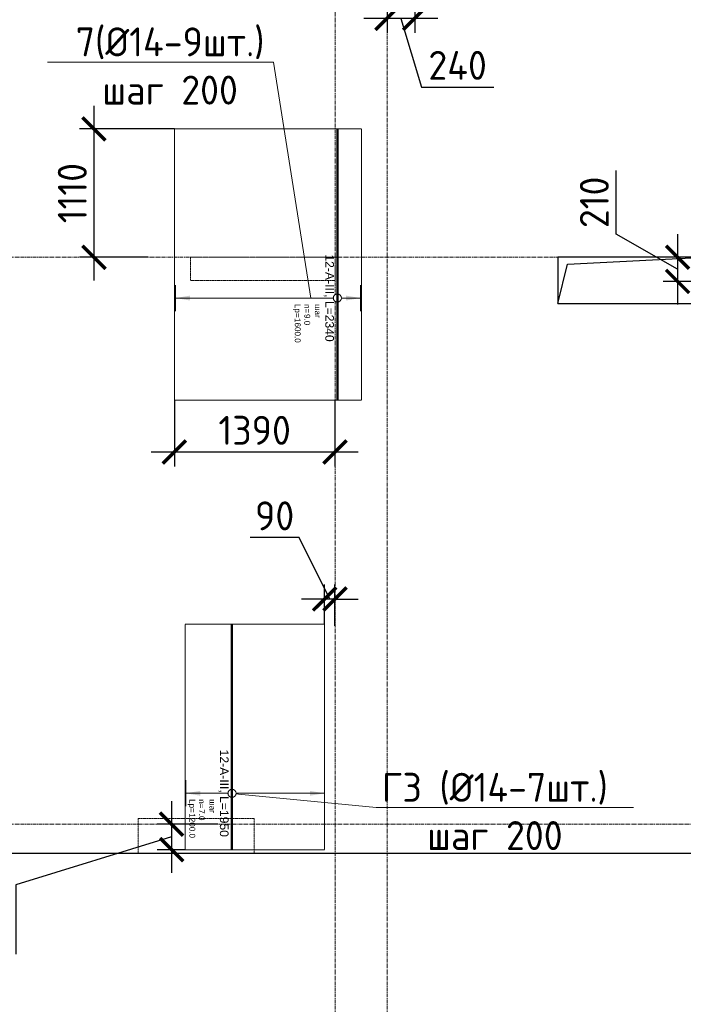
# Model space of a CAD drawing. Header units: millimetres. Extents: x -5898314 to 1055204, y -720802 to 1562611.
# Tile 313 of 362: x 111558 to 117294, y -46562 to -38050. Entities that reach past the tile are written whole.
import ezdxf
from ezdxf import colors
from ezdxf.entities.mleader import LeaderData, LeaderLine
from ezdxf.enums import TextEntityAlignment as Align
from ezdxf.math import Vec2, Vec3

# ---------------------------------------------------------------- set-up
doc = ezdxf.new("R2010")
doc.units = ezdxf.units.MM
doc.set_wipeout_variables(frame=1)
for name, pattern in [('01 Штриховая _4 мм_', [6, 3.5, -2.5]), ('______5', [1100, 800, -100, 100, -100]), ('DASHED', [7, 5, -2, 0]), ('GOST2.303 4', [7, 5, -2, 0]), ('осевая', [50.8, 31.75, -6.35, 6.35, -6.35])]:
    doc.linetypes.add(name, pattern=pattern)
for name, color, linetype, lineweight in [('907Сл Осевые', 1, 'Continuous', 0), ('Standard', 7, 'Continuous', 25), ('АрмСтер', 2, 'Continuous', 50), ('контур распр. стерхней', 2, 'GOST2.303 4', 20), ('Оси', 40, '______5', 18), ('Перекрытие ж_бетон', 1, 'Continuous', 30), ('подоснова', 151, 'Continuous', 5), ('РАЗМЕРЫ', 1, 'Continuous', 9)]:
    doc.layers.add(name, color=color, linetype=linetype, lineweight=lineweight)
doc.layers.add('АрмСтер_атрибуты', color=2, linetype='Continuous', lineweight=0, plot=False)
doc.layers.add('Колонна_ бетон', color=7, linetype='Continuous', lineweight=50, true_color=0xb4b496)
doc.styles.add('GOST-2.304_Type-B', font='GOST_Common.ttf')
doc.styles.get("Standard").update_dxf_attribs({"font": 'arial.ttf'})
doc.styles.add('Аннотативный', font='arial.ttf')
doc.dimstyles.new('СПДС', dxfattribs={"dimscale": 100, "dimtxt": 2.5, "dimasz": 2, "dimexe": 1.25, "dimexo": 0, "dimtad": 1, "dimdec": 0, "dimrnd": 5, "dimtxsty": 'GOST-2.304_Type-B', "dimblk": 'ARCHTICK', "dimcen": 2.5, "dimdle": 2, "dimclrd": 1, "dimclre": 1, "dimclrt": 1, "dimadec": 0, "dimazin": 2, "dimtfac": 0.75, "dimtdec": 0, "dimtmove": 1, "dimatfit": 3, "dimfxl": 1, "dimtfillclr": 256, "dimtolj": 1, "dimarcsym": 1})

# ---------------------------------------------------------------- blocks, each defined once
blk = doc.blocks.new('подложка стн 1-го этажа')
at = {"layer": 'Колонна_ бетон', "color": 252, "linetype": 'DASHED', "lineweight": 0, "ltscale": 0.5, "true_color": 0x939598, "transparency": 33554687}
for p, q in [((15093.8, 14611.8, -200), (15093.8, 14611.8, -200)), ((15093.8, 14611.8, -200), (15093.8, 14411.8, -200)), ((16343.8, 14611.8, -200), (15093.8, 14611.8, -200)), ((15093.8, 14611.8, -200), (15093.8, 14611.8, -200)), ((15093.8, 14611.8, -200), (15093.8, 14411.8, -200)), ((16343.8, 14611.8, -200), (15093.8, 14611.8, -200)), ((16343.8, 14611.8, -200), (16343.8, 14611.8, -200)), ((16343.8, 14411.8, -200), (16343.8, 14611.8, -200)), ((16343.8, 14611.8, -200), (16343.8, 14611.8, -200)), ((16343.8, 14411.8, -200), (16343.8, 14611.8, -200)), ((15093.8, 14411.8, -200), (15093.8, 14411.8, -200)), ((15093.8, 14411.8, -200), (16343.8, 14411.8, -200)), ((15093.8, 14411.8, -200), (15093.8, 14411.8, -200)), ((15093.8, 14411.8, -200), (16343.8, 14411.8, -200)), ((16343.8, 14411.8, -200), (16343.8, 14411.8, -200)), ((16343.8, 14411.8, -200), (16343.8, 14411.8, -200)), ((14643.8, 9761.8, -200), (14643.8, 9461.8, -200)), ((14643.8, 9761.8, -200), (15643.8, 9761.8, -200)), ((14643.8, 9761.8, -200), (14643.8, 9461.8, -200)), ((14643.8, 9761.8, -200), (15643.8, 9761.8, -200)), ((15643.8, 9761.8, -200), (15643.8, 9461.8, -200)), ((15643.8, 9761.8, -200), (15643.8, 9461.8, -200)), ((15643.8, 9461.8, -200), (14643.8, 9461.8, -200)), ((15643.8, 9461.8, -200), (14643.8, 9461.8, -200))]:
    blk.add_line(p, q, dxfattribs=at)
blk = doc.blocks.new('оси блок 2')
at = {"layer": 'Оси', "color": 16, "linetype": 'осевая', "lineweight": 0, "transparency": 33554687}
for p, q in [((-77404.7, -323084.4), (-77404.7, -347462.5)), ((-76954.7, -323084.4), (-76954.7, -347468.4)), ((-89822.3, -337801.3), (-37238.5, -337801.3)), ((-89822.3, -342701.3), (-37238.5, -342701.3))]:
    blk.add_line(p, q, dxfattribs=at)
blk = doc.blocks.new('_None')
blk = doc.blocks.new('*U1021')
at = {"layer": 'РАЗМЕРЫ'}
for p, q in [((112.5, 800), (-112.5, 800)), ((112.5, -400), (-112.5, -400))]:
    blk.add_line(p, q, dxfattribs=at)
at = {"layer": 'РАЗМЕРЫ', "ltscale": 15}
blk.add_line((0, -400), (0, 800), dxfattribs=at)
at = {"layer": 'РАЗМЕРЫ'}
for points in [[(0, 800), (20.9, 674.8), (-20.9, 674.8)], [(0, -400), (20.9, -274.8), (-20.9, -274.8)]]:
    blk.add_solid(points, dxfattribs=at)
at = {"layer": 'АрмСтер_атрибуты', "color": 215, "ltscale": 15, "style": 'Аннотативный'}
for s, p in [('шаг', (51.4, -194.2)), ('n=', (51.4, -285.1)), ('Lр=', (50.2, -367.8))]:
    blk.add_text(s, height=50, dxfattribs=at).set_placement(p)
at = {"layer": 'АрмСтер_атрибуты', "style": 'Аннотативный', "flags": 8}
blk.add_attdef('ПОЗ', (110, 29.6), '', height=75, dxfattribs=at)
at = {"layer": 'АрмСтер_атрибуты', "color": 215, "style": 'Аннотативный'}
for tag, p, flags in [('ШАГ', (190.9, -194.2), 10), ('КОЛ', (138, -285.1), 8), ('ШИРИНА', (172.9, -367.8), 8)]:
    blk.add_attdef(tag, p, '', height=50, dxfattribs=dict(at, flags=flags))
at = {"layer": 'АрмСтер_атрибуты', "flags": 9}
for tag, p in [('МАССА', (-1033.5, -410.5)), ('ОБОЗНАЧЕНИЕ', (-1033.5, -524.4))]:
    blk.add_attdef(tag, p, '', height=75, dxfattribs=at)
at = {"linetype": 'Continuous', "lineweight": 0}
blk.add_wipeout([(35, 0), (28.3, 20.6), (10.8, 33.3), (-10.8, 33.3), (-28.3, 20.6), (-35, 0), (-28.3, -20.6), (-10.8, -33.3), (10.8, -33.3), (28.3, -20.6)], dxfattribs=at)
at = {"color": 0, "linetype": 'ByBlock', "lineweight": -2, "ltscale": 100}
blk.add_line((-1462.5, 0), (487.5, 0), dxfattribs=at)
at = {"layer": 'РАЗМЕРЫ'}
blk.add_circle((0, 0), 35, dxfattribs=at)
at = {"layer": 'АрмСтер_атрибуты', "style": 'Аннотативный', "flags": 8}
blk.add_attdef('НАИМЕНОВАНИЕ', text='', height=75, dxfattribs=at).set_placement((0, -29.3), align=Align.TOP_CENTER)
blk = doc.blocks.new('*U1031')
at = {"layer": 'РАЗМЕРЫ'}
for p, q in [((112.5, 200), (-112.5, 200)), ((112.5, -1400), (-112.5, -1400))]:
    blk.add_line(p, q, dxfattribs=at)
at = {"layer": 'РАЗМЕРЫ', "ltscale": 15}
blk.add_line((0, -1400), (0, 200), dxfattribs=at)
at = {"layer": 'РАЗМЕРЫ'}
for points in [[(0, 200), (20.9, 74.8), (-20.9, 74.8)], [(0, -1400), (20.9, -1274.8), (-20.9, -1274.8)]]:
    blk.add_solid(points, dxfattribs=at)
at = {"layer": 'АрмСтер_атрибуты', "color": 215, "ltscale": 15, "style": 'Аннотативный'}
for s, p in [('шаг', (51.4, -194.2)), ('n=', (51.4, -285.1)), ('Lр=', (50.2, -367.8))]:
    blk.add_text(s, height=50, dxfattribs=at).set_placement(p)
at = {"layer": 'АрмСтер_атрибуты', "style": 'Аннотативный', "flags": 8}
blk.add_attdef('ПОЗ', (110, 29.6), '', height=75, dxfattribs=at)
at = {"layer": 'АрмСтер_атрибуты', "color": 215, "style": 'Аннотативный'}
for tag, p, flags in [('ШАГ', (190.9, -194.2), 10), ('КОЛ', (138, -285.1), 8), ('ШИРИНА', (172.9, -367.8), 8)]:
    blk.add_attdef(tag, p, '', height=50, dxfattribs=dict(at, flags=flags))
at = {"layer": 'АрмСтер_атрибуты', "flags": 9}
for tag, p in [('МАССА', (-1033.5, -410.5)), ('ОБОЗНАЧЕНИЕ', (-1033.5, -524.4))]:
    blk.add_attdef(tag, p, '', height=75, dxfattribs=at)
at = {"linetype": 'Continuous', "lineweight": 0}
blk.add_wipeout([(35, 0), (28.3, 20.6), (10.8, 33.3), (-10.8, 33.3), (-28.3, 20.6), (-35, 0), (-28.3, -20.6), (-10.8, -33.3), (10.8, -33.3), (28.3, -20.6)], dxfattribs=at)
at = {"color": 0, "linetype": 'ByBlock', "lineweight": -2, "ltscale": 100}
blk.add_line((-1462.5, 0), (877.5, 0), dxfattribs=at)
at = {"layer": 'РАЗМЕРЫ'}
blk.add_circle((0, 0), 35, dxfattribs=at)
at = {"layer": 'АрмСтер_атрибуты', "style": 'Аннотативный', "flags": 8}
blk.add_attdef('НАИМЕНОВАНИЕ', text='', height=75, dxfattribs=at).set_placement((0, -29.3), align=Align.TOP_CENTER)
blk = doc.blocks.new('_ArchTick')
at = {"color": 0, "linetype": 'ByBlock', "const_width": 0.15}
blk.add_lwpolyline([(-0.5, -0.5), (0.5, 0.5)], dxfattribs=at)
blk = doc.blocks.new('*D1136')
at = {"layer": '907Сл Осевые', "color": 1, "lineweight": -2, "transparency": 16777216}
for p, q in [((112870.8, -44804.4), (112870.8, -45425)), ((113271.5, -45004.4), (112745.8, -45004.4)), ((112870.8, -45114.7), (111525.9, -45529)), ((112989.5, -45225), (112745.8, -45225)), ((111525.9, -45529), (111525.9, -46129))]:
    blk.add_line(p, q, dxfattribs=at)
at = {"layer": 'DEFPOINTS', "color": 0, "lineweight": 0, "transparency": 16777216}
for p in [(113271.5, -45004.4), (112870.8, -45225), (112989.5, -45225)]:
    blk.add_point(p, dxfattribs=at)
at = {"layer": '907Сл Осевые', "color": 1, "lineweight": -2, "transparency": 16777216, "xscale": 200, "yscale": 200, "zscale": 200}
for p, rotation in [((112870.8, -45004.4), 90), ((112870.8, -45225), 270)]:
    blk.add_blockref('_ArchTick', p, dxfattribs=dict(at, rotation=rotation))
at = {"layer": '907Сл Осевые', "color": 1, "lineweight": 0, "transparency": 16777216, "insert": (111338.4, -45829), "char_height": 250, "attachment_point": 5, "rotation": 90, "style": 'GOST-2.304_Type-B'}
blk.add_mtext('\\A1;220', dxfattribs=at)
blk = doc.blocks.new('*D1073')
at = {"layer": '907Сл Осевые', "color": 1, "lineweight": -2, "transparency": 16777216}
for p, q in [((112895, -41338.7), (112895, -41912.3)), ((114282.8, -41338.7), (114282.8, -41912.3)), ((112695, -41787.3), (114482.8, -41787.3))]:
    blk.add_line(p, q, dxfattribs=at)
at = {"layer": 'DEFPOINTS', "color": 0, "lineweight": 0, "transparency": 16777216}
for p in [(112895, -41338.7), (114282.8, -41338.7), (114282.8, -41787.3)]:
    blk.add_point(p, dxfattribs=at)
at = {"layer": '907Сл Осевые', "color": 1, "lineweight": -2, "transparency": 16777216, "xscale": 200, "yscale": 200, "zscale": 200, "rotation": 180}
blk.add_blockref('_ArchTick', (112895, -41787.3), dxfattribs=at)
at = {"layer": '907Сл Осевые', "color": 1, "lineweight": -2, "transparency": 16777216, "xscale": 200, "yscale": 200, "zscale": 200}
blk.add_blockref('_ArchTick', (114282.8, -41787.3), dxfattribs=at)
at = {"layer": '907Сл Осевые', "color": 1, "lineweight": 0, "transparency": 16777216, "insert": (113588.9, -41599.8), "char_height": 250, "attachment_point": 5, "style": 'GOST-2.304_Type-B'}
blk.add_mtext('\\A1;1390', dxfattribs=at)
blk = doc.blocks.new('*D1149')
at = {"layer": '907Сл Осевые', "color": 1, "lineweight": -2, "transparency": 16777216}
for p, q in [((114732.8, -37788.2), (114732.8, -38164)), ((114972, -37788.2), (114972, -38164)), ((115172, -38039), (114532.8, -38039)), ((114852.4, -38039), (115030.5, -38632.8)), ((115030.5, -38632.8), (115655.5, -38632.8))]:
    blk.add_line(p, q, dxfattribs=at)
at = {"layer": 'DEFPOINTS', "color": 0, "lineweight": 0, "transparency": 16777216}
for p in [(114732.8, -37788.2), (114972, -37788.2), (114732.8, -38039)]:
    blk.add_point(p, dxfattribs=at)
at = {"layer": '907Сл Осевые', "color": 1, "lineweight": -2, "transparency": 16777216, "xscale": 200, "yscale": 200, "zscale": 200, "rotation": 180}
blk.add_blockref('_ArchTick', (114732.8, -38039), dxfattribs=at)
at = {"layer": '907Сл Осевые', "color": 1, "lineweight": -2, "transparency": 16777216, "xscale": 200, "yscale": 200, "zscale": 200}
blk.add_blockref('_ArchTick', (114972, -38039), dxfattribs=at)
at = {"layer": '907Сл Осевые', "color": 1, "lineweight": 0, "transparency": 16777216, "insert": (115343, -38445.3), "char_height": 250, "attachment_point": 5, "style": 'GOST-2.304_Type-B'}
blk.add_mtext('\\A1;240', dxfattribs=at)
blk = doc.blocks.new('*D1108')
at = {"layer": '907Сл Осевые', "color": 1, "lineweight": -2, "transparency": 16777216}
for p, q in [((113974.1, -42526.8), (113549.1, -42526.8)), ((114237.8, -43058.1), (113974.1, -42526.8)), ((114192.8, -43275), (114192.8, -42933.1)), ((114282.8, -43289.4), (114282.8, -42933.1)), ((114192.8, -43058.1), (113992.8, -43058.1)), ((114282.8, -43058.1), (114192.8, -43058.1)), ((114282.8, -43058.1), (114192.8, -43058.1)), ((114282.8, -43058.1), (114482.8, -43058.1))]:
    blk.add_line(p, q, dxfattribs=at)
at = {"layer": 'DEFPOINTS', "color": 0, "lineweight": 0, "transparency": 16777216}
for p in [(114192.8, -43058.1), (114192.8, -43275), (114282.8, -43289.4)]:
    blk.add_point(p, dxfattribs=at)
at = {"layer": '907Сл Осевые', "color": 1, "lineweight": -2, "transparency": 16777216, "xscale": 200, "yscale": 200, "zscale": 200}
blk.add_blockref('_ArchTick', (114192.8, -43058.1), dxfattribs=at)
at = {"layer": '907Сл Осевые', "color": 1, "lineweight": -2, "transparency": 16777216, "xscale": 200, "yscale": 200, "zscale": 200, "rotation": 180}
blk.add_blockref('_ArchTick', (114282.8, -43058.1), dxfattribs=at)
at = {"layer": '907Сл Осевые', "color": 1, "lineweight": 0, "transparency": 16777216, "insert": (113761.6, -42339.3), "char_height": 250, "attachment_point": 5, "style": 'GOST-2.304_Type-B'}
blk.add_mtext('\\A1;90', dxfattribs=at)
blk = doc.blocks.new('*D1111')
at = {"layer": '907Сл Осевые', "color": 1, "lineweight": -2, "transparency": 16777216}
for p, q in [((116712.3, -39904.4), (116712.3, -39354.4)), ((117243.6, -40208.3), (116712.3, -39904.4)), ((117243.6, -39904.4), (117243.6, -40512.2)), ((118082.6, -40104.4), (117118.6, -40104.4)), ((118082.6, -40312.2), (117118.6, -40312.2))]:
    blk.add_line(p, q, dxfattribs=at)
at = {"layer": 'DEFPOINTS', "color": 0, "lineweight": 0, "transparency": 16777216}
for p in [(118082.6, -40104.4, 360), (117243.6, -40312.2), (118082.6, -40312.2)]:
    blk.add_point(p, dxfattribs=at)
at = {"layer": '907Сл Осевые', "color": 1, "lineweight": -2, "transparency": 16777216, "xscale": 200, "yscale": 200, "zscale": 200}
for p, rotation in [((117243.6, -40104.4), 90), ((117243.6, -40312.2), 270)]:
    blk.add_blockref('_ArchTick', p, dxfattribs=dict(at, rotation=rotation))
at = {"layer": '907Сл Осевые', "color": 1, "lineweight": 0, "transparency": 16777216, "insert": (116524.8, -39629.4), "char_height": 250, "attachment_point": 5, "rotation": 90, "style": 'GOST-2.304_Type-B'}
blk.add_mtext('\\A1;210', dxfattribs=at)
blk = doc.blocks.new('*D1153')
at = {"layer": '907Сл Осевые', "color": 1, "lineweight": -2, "transparency": 16777216}
for p, q in [((112200, -38794.1), (112200, -40304.4)), ((112897.1, -38994.1), (112075, -38994.1)), ((112667, -40104.4), (112075, -40104.4))]:
    blk.add_line(p, q, dxfattribs=at)
at = {"layer": 'DEFPOINTS', "color": 0, "lineweight": 0, "transparency": 16777216}
for p in [(112897.1, -38994.1), (112200, -40104.4), (112667, -40104.4)]:
    blk.add_point(p, dxfattribs=at)
at = {"layer": '907Сл Осевые', "color": 1, "lineweight": -2, "transparency": 16777216, "xscale": 200, "yscale": 200, "zscale": 200}
for p, rotation in [((112200, -38994.1), 90), ((112200, -40104.4), 270)]:
    blk.add_blockref('_ArchTick', p, dxfattribs=dict(at, rotation=rotation))
at = {"layer": '907Сл Осевые', "color": 1, "lineweight": 0, "transparency": 16777216, "insert": (112012.5, -39549.3), "char_height": 250, "attachment_point": 5, "rotation": 90, "style": 'GOST-2.304_Type-B'}
blk.add_mtext('\\A1;1110', dxfattribs=at)

msp = doc.modelspace()

# ---------------------------------------------------------------- linework, layer by layer
at = {"layer": 'Standard', "color": 7, "linetype": 'Continuous', "lineweight": 25, "transparency": 33554687}
msp.add_lwpolyline([(116208.56, -40504.44), (116293.27, -40164.52), (117478.56, -40104.44)], dxfattribs=at)
at = {"layer": 'контур распр. стерхней', "linetype": '01 Штриховая _4 мм_'}
for points in [[(112897.1, -41338.69), (112897.1, -38994.13), (114513.65, -38994.14), (114513.65, -41338.7)], [(112989.47, -45225.02), (112989.47, -43275.02), (114192.78, -43275.03), (114192.78, -45225.03)]]:
    msp.add_lwpolyline(points, close=True, dxfattribs=at)
at = {"layer": 'Перекрытие ж_бетон'}
msp.add_lwpolyline([(116208.56, -40504.44), (117478.56, -40504.44), (117478.56, -40104.44), (116208.56, -40104.44), (116208.56, -40504.44)], close=True, dxfattribs=at)
msp.add_lwpolyline([(105733.35, -45254.44), (124283.52, -45254.44)], dxfattribs=at)

# ---------------------------------------------------------------- block references
msp.add_blockref('подложка стн 1-го этажа', (97939.43, -54716.23, 560), dxfattribs=at)
at = {"layer": 'подоснова', "color": 2, "ltscale": 0.3}
msp.add_blockref('оси блок 2', (191688.07, 297696.88), dxfattribs=at)

# ---------------------------------------------------------------- dimensions: what is measured, and where the dimension line sits
at = {"layer": '907Сл Осевые', "lineweight": 0}
dim = msp.add_linear_dim(base=(114732.76, -38039.01), p1=(114972.01, -37788.22), p2=(114732.76, -37788.22), dimstyle='СПДС', override={"dimtxt": 2.5}, dxfattribs=at)
dim.commit()
dim.dimension.update_dxf_attribs({"geometry": '*D1149', "text_midpoint": (115093.01, -38445.26)})
dim = msp.add_linear_dim(base=(117243.56, -40312.18), p1=(118082.62, -40104.38, 360), p2=(118082.62, -40312.18), angle=90, dimstyle='СПДС', override={"dimtxt": 2.5}, dxfattribs=at)
dim.commit()
dim.dimension.update_dxf_attribs({"geometry": '*D1111', "text_midpoint": (116712.31, -39841.86), "dimtype": 160})

# ---------------------------------------------------------------- leaders
at = {"layer": 'подоснова', "color": 6, "lineweight": 0, "ltscale": 0.3}
ml = msp.add_multileader_mtext('Standard', dxfattribs=at)
ml.set_content('7(%%C14-9шт.)\\Pшаг 200', color=6, style='GOST-2.304_Type-B')
ml.set_leader_properties(color=256, linetype='ByLayer', lineweight=15)
ml.set_arrow_properties(name='NONE')
ml.build(insert=Vec2(0, 0))
ml.multileader.update_dxf_attribs({"text_left_attachment_type": 6, "text_right_attachment_type": 6, "dogleg_length": 0.1, "arrow_head_size": 18})
ctx = ml.context
ctx.base_point, ctx.char_height, ctx.arrow_head_size, ctx.landing_gap_size, ctx.plane_origin = Vec3(111963.61, -38417.15, 180), 250, 18, 20, Vec3(104944.79, -36384.71, 180)
ctx.left_attachment, ctx.right_attachment, ctx.text_align_type = 6, 6, 1
notes = []
notes.append((ctx, [(1, (1, 1, 0), (113752.57, -38417.15, 180), (-1, 0), 0.1, [(0, [(114073.59, -40456.64, 180)], 0, [])])]))
ctx.mtext.insert, ctx.mtext.alignment, ctx.mtext.flow_direction = Vec3(112858.04, -38117.15, 180), 2, 5
at = {"layer": 'подоснова', "color": 2, "lineweight": 0, "ltscale": 0.3}
ml = msp.add_multileader_mtext('Standard', dxfattribs=at)
ml.set_content('Г3 (%%C14-7шт.)\\Pшаг 200', color=2, style='GOST-2.304_Type-B')
ml.set_leader_properties(color=256, linetype='ByLayer', lineweight=15)
ml.set_arrow_properties(name='NONE')
ml.build(insert=Vec2(0, 0))
ml.multileader.update_dxf_attribs({"text_left_attachment_type": 6, "text_right_attachment_type": 6, "dogleg_length": 0.1, "arrow_head_size": 18})
ctx = ml.context
ctx.base_point, ctx.char_height, ctx.arrow_head_size, ctx.landing_gap_size, ctx.plane_origin = Vec3(114639.51, -44860.96, 180), 250, 18, 20, Vec3(105357.81, -40129.42, 180)
ctx.left_attachment, ctx.right_attachment, ctx.text_align_type = 6, 6, 1
notes.append((ctx, [(0, (1, 1, 0), (114639.41, -44860.96, 180), (1, 0), 0.1, [(0, [(113389.8, -44740.62, 180)], 0, [])])]))
ctx.mtext.insert, ctx.mtext.alignment, ctx.mtext.flow_direction = Vec3(115664.81, -44560.96, 180), 2, 5
for ctx, leaders in notes:
    for number, flags, end, landing, length, lines in leaders:
        leader = LeaderData()
        leader.index, (leader.has_last_leader_line, leader.has_dogleg_vector, leader.attachment_direction) = number, flags
        leader.last_leader_point, leader.dogleg_vector, leader.dogleg_length = Vec3(end), Vec3(landing), length
        for number, points, colour, breaks in lines:
            line = LeaderLine()
            line.index, line.vertices, line.color, line.breaks = number, Vec3.list(points), colors.encode_raw_color(colour), breaks
            leader.lines.append(line)
        ctx.leaders.append(leader)

# ---------------------------------------------------------------- next in the draw order: block references
at = {"layer": 'АрмСтер', "ltscale": 15}
ref = msp.add_blockref('*U1031', (114303.7, -40456.64), dxfattribs=dict(at, rotation=270))
ref.add_attrib('НАИМЕНОВАНИЕ', '12-A-III, L=2340', dxfattribs={"layer": 'АрмСтер_атрибуты', "height": 75, "rotation": 270, "style": 'Аннотативный', "flags": 8}).set_placement((114274.36, -40456.64), align=Align.TOP_CENTER)
ref.add_attrib('КОЛ', '9.0', (114018.58, -40594.69), dxfattribs={"layer": 'АрмСтер_атрибуты', "color": 215, "height": 50, "rotation": 270, "style": 'Аннотативный', "flags": 8})
ref.add_attrib('ШИРИНА', '1600.0', (113935.9, -40629.52), dxfattribs={"layer": 'АрмСтер_атрибуты', "color": 215, "height": 50, "rotation": 270, "style": 'Аннотативный', "flags": 8})
ref = msp.add_blockref('*U1021', (113392.78, -44737.53), dxfattribs=dict(at, rotation=270))
ref.add_attrib('НАИМЕНОВАНИЕ', '12-A-III, L=1950', dxfattribs={"layer": 'АрмСтер_атрибуты', "height": 75, "rotation": 270, "style": 'Аннотативный', "flags": 8}).set_placement((113363.44, -44737.53), align=Align.TOP_CENTER)
ref.add_attrib('КОЛ', '7.0', (113107.66, -44875.58), dxfattribs={"layer": 'АрмСтер_атрибуты', "color": 215, "height": 50, "rotation": 270, "style": 'Аннотативный', "flags": 8})
ref.add_attrib('ШИРИНА', '1200.0', (113024.98, -44910.41), dxfattribs={"layer": 'АрмСтер_атрибуты', "color": 215, "height": 50, "rotation": 270, "style": 'Аннотативный', "flags": 8})

# ---------------------------------------------------------------- next in the draw order: dimensions: what is measured, and where the dimension line sits
at = {"layer": '907Сл Осевые', "color": 4, "lineweight": 0}
dim = msp.add_linear_dim(base=(112200.04, -40104.38), p1=(112897.1, -38994.13), p2=(112666.98, -40104.38), angle=90, dimstyle='СПДС', override={"dimtxt": 2.5}, dxfattribs=at)
dim.commit()
dim.dimension.update_dxf_attribs({"geometry": '*D1153', "text_midpoint": (112012.54, -39549.26)})
at = {"layer": '907Сл Осевые', "lineweight": 0}
dim = msp.add_linear_dim(base=(114282.76, -41787.28), p1=(112895.02, -41338.69), p2=(114282.76, -41338.69), dimstyle='СПДС', override={"dimtxt": 2.5}, dxfattribs=at)
dim.commit()
dim.dimension.update_dxf_attribs({"geometry": '*D1073', "text_midpoint": (113588.89, -41599.78)})
dim = msp.add_linear_dim(base=(114192.78, -43058.06), p1=(114282.76, -43289.42), p2=(114192.78, -43275.03), dimstyle='СПДС', override={"dimtxt": 2.5}, dxfattribs=at)
dim.commit()
dim.dimension.update_dxf_attribs({"geometry": '*D1108', "text_midpoint": (113911.56, -42526.81), "dimtype": 160})
dim = msp.add_linear_dim(base=(112870.79, -45225.02), p1=(113271.54, -45004.38), p2=(112989.47, -45225.02), angle=90, dimstyle='СПДС', override={"dimtxt": 2.5}, dxfattribs=at)
dim.commit()
dim.dimension.update_dxf_attribs({"geometry": '*D1136', "text_midpoint": (111525.9, -45591.54), "dimtype": 160})

doc.saveas('drawing.dxf')
